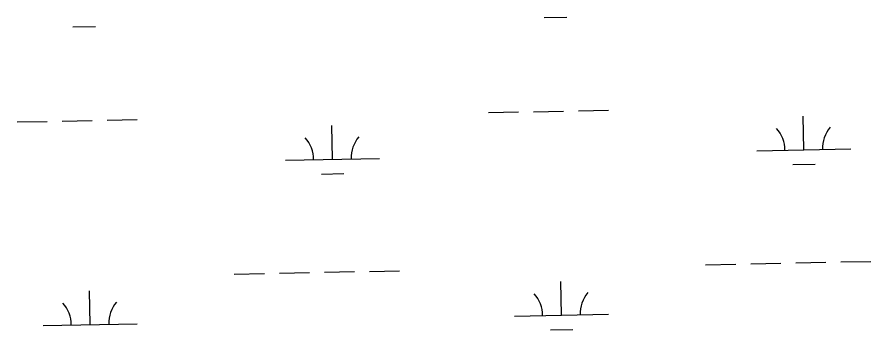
# Model space of a CAD drawing. Extents: x 3989314 to 4027622, y 243956 to 270014.
# Drawn here: x 4010970 to 4011879, y 259678 to 260011 of the extents above; entities that cross this region are included whole.
import ezdxf

# ---------------------------------------------------------------- set-up
doc = ezdxf.new("R2010")
doc.units = 0
doc.layers.add('V-WETL-SWMP', color=7, linetype='Continuous')

msp = doc.modelspace()

# ---------------------------------------------------------------- linework, layer by layer
at = {"layer": 'V-WETL-SWMP'}
for p, q in [((4011531.48, 260010.2), (4011555.48, 260010.68)), ((4011029.67, 260000.2), (4011053.67, 260000.68)), ((4011472.08, 259909), (4011504.07, 259909.63)), ((4011520.07, 259909.95), (4011552.06, 259910.59)), ((4011568.06, 259910.91), (4011600.05, 259911.55)), ((4010970.27, 259899), (4011002.26, 259899.63)), ((4011018.26, 259899.95), (4011050.25, 259900.59)), ((4011066.25, 259900.91), (4011098.24, 259901.55)), ((4011807.78, 259869.25), (4011807.06, 259905.24)), ((4011305.97, 259859.25), (4011305.25, 259895.24)), ((4011757.79, 259868.25), (4011857.77, 259870.24)), ((4011255.98, 259858.25), (4011355.96, 259860.24)), ((4011796.09, 259853.58), (4011820.08, 259854.06)), ((4011294.28, 259843.58), (4011318.28, 259844.06)), ((4011703.35, 259747.07), (4011735.34, 259747.71)), ((4011751.34, 259748.03), (4011783.33, 259748.67)), ((4011799.33, 259748.98), (4011831.32, 259749.62)), ((4011847.32, 259749.94), (4011879.31, 259750.58)), ((4011201.54, 259737.07), (4011233.53, 259737.71)), ((4011249.53, 259738.03), (4011281.52, 259738.66)), ((4011297.52, 259738.98), (4011329.52, 259739.62)), ((4011345.51, 259739.94), (4011377.51, 259740.58)), ((4011549.8, 259693.26), (4011549.08, 259729.25)), ((4011047.99, 259683.26), (4011047.27, 259719.25)), ((4011499.81, 259692.26), (4011599.79, 259694.26)), ((4010998, 259682.26), (4011097.98, 259684.25)), ((4011538.11, 259677.59), (4011562.1, 259678.07))]:
    msp.add_line(p, q, dxfattribs=at)
for centre, start, end in [((4011752.54, 259868.62), 0.36988, 41.91354), ((4011863, 259870.82), 140.36987, 181.91353), ((4011250.73, 259858.62), 0.36988, 41.91354), ((4011361.19, 259860.82), 140.36987, 181.91353), ((4011494.56, 259692.63), 0.36988, 41.91354), ((4011605.02, 259694.83), 140.36987, 181.91353), ((4010992.75, 259682.63), 0.36988, 41.91354), ((4011103.21, 259684.83), 140.36987, 181.91353)]:
    msp.add_arc(centre, 35.25, start, end, dxfattribs=at)

doc.saveas('drawing.dxf')
